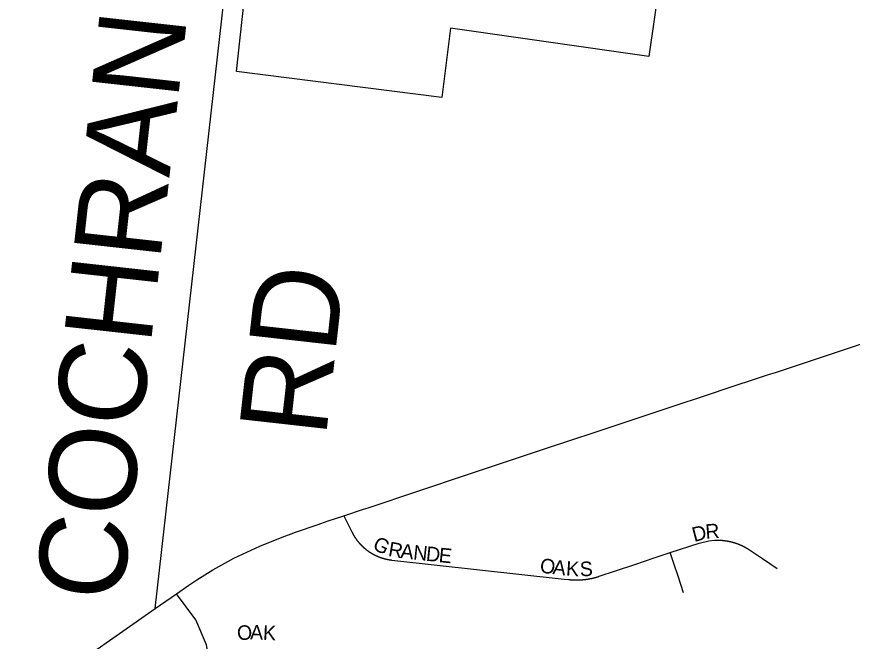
# Model space of a CAD drawing. Extents: x 1310247 to 1664935, y 284496 to 704931.
# Drawn here: x 1485662 to 1488532, y 494884 to 497031 of the extents above; entities that cross this region are included whole.
import ezdxf

# ---------------------------------------------------------------- set-up
doc = ezdxf.new("R2010")
doc.units = 0
for name, color, linetype in [('GM_P_State_Location', 7, 'Continuous'), ('GM_P_State_Shield', 7, 'Continuous'), ('GM_X_County_Subdivision_Text', 7, 'Continuous'), ('GM_X_Major_Lake_Text', 7, 'Continuous'), ('GM_X_State_Location', 7, 'Continuous'), ('GM_X_Township_Subdivision', 7, 'Continuous')]:
    doc.layers.add(name, color=color, linetype=linetype)

msp = doc.modelspace()

# ---------------------------------------------------------------- linework, layer by layer
at = {"layer": 'GM_P_State_Shield'}
msp.add_lwpolyline([(1485780.9, 494746.2), (1486137.3, 494996), (1486210.2, 495047.1), (1486252.5, 495076.5), (1486279.9, 495094.6), (1486335.7, 495129.5), (1486407.9, 495169), (1486422.6, 495176.4), (1486437.4, 495183.5), (1486452.3, 495190.5), (1486467.3, 495197.4), (1486482.3, 495204.2), (1486497.3, 495210.8), (1486573.4, 495241.9), (1486604.2, 495253.3), (1486619.7, 495258.9), (1486697.3, 495285.6), (1486728.4, 495296.2), (1486785.6, 495315.1), (1486852.9, 495337.4), (1486868.5, 495342.5), (1487210.5, 495457.2), (1487272.7, 495477.9), (1487412.6, 495524.6), (1487443.8, 495534.9), (1487599.5, 495586.2), (1487615, 495591.3), (1487848.3, 495669.3), (1487879.4, 495679.6), (1488066.2, 495741.5), (1488081.8, 495746.7), (1488237.5, 495798.1), (1488253, 495803.2), (1488268.6, 495808.3), (1488471, 495875.3), (1488615.1, 495923.2)], dxfattribs=at)
at = {"layer": 'GM_X_County_Subdivision_Text'}
msp.add_lwpolyline([(1486137.3, 494996), (1486440.6, 497684.1), (1486472.8, 497763.5), (1486547.3, 497849.8), (1486598, 498016.4)], dxfattribs=at)
at = {"layer": 'GM_X_Major_Lake_Text'}
msp.add_lwpolyline([(1488326.3, 500683.4), (1488352.7, 500590.1), (1488312, 500215.3), (1488180.2, 499300.7), (1488027.3, 498239.7), (1487833.3, 496893.6), (1487152.3, 496991.7), (1487122.3, 496753.6), (1486416.9, 496842.8), (1486487.8, 497495.9), (1486516.8, 497503.6), (1486519.4, 497549.5), (1486518.6, 497606.5), (1486545.2, 497729.6), (1486605.2, 497800.7), (1486674.2, 497919.1), (1486691.9, 497976.4), (1486399.3, 498072.6), (1486264.1, 497447), (1484453.9, 496968.8)], dxfattribs=at)
at = {"layer": 'GM_X_State_Location'}
for points in [[(1486785.6, 495315.1), (1486812.5, 495260.4), (1486812.7, 495259.9), (1486813, 495259.4), (1486813.2, 495258.9), (1486813.5, 495258.4), (1486813.7, 495257.9), (1486814, 495257.5), (1486814.2, 495257), (1486814.5, 495256.5), (1486814.7, 495256), (1486815, 495255.5), (1486815.2, 495255), (1486815.5, 495254.5), (1486815.8, 495254.1), (1486816, 495253.6), (1486816.3, 495253.1), (1486816.5, 495252.6), (1486816.8, 495252.1), (1486817.1, 495251.6), (1486817.3, 495251.2), (1486817.6, 495250.7), (1486817.9, 495250.2), (1486818.2, 495249.7), (1486818.4, 495249.3), (1486818.7, 495248.8), (1486819, 495248.3), (1486819.3, 495247.8), (1486819.6, 495247.4), (1486819.8, 495246.9), (1486820.1, 495246.4), (1486820.4, 495246), (1486820.7, 495245.5), (1486821, 495245), (1486821.3, 495244.6), (1486821.6, 495244.1), (1486821.9, 495243.6), (1486822.1, 495243.2), (1486822.4, 495242.7), (1486822.7, 495242.2), (1486823, 495241.8), (1486823.3, 495241.3), (1486823.6, 495240.9), (1486823.9, 495240.4), (1486824.2, 495239.9), (1486824.6, 495239.5), (1486824.9, 495239), (1486825.2, 495238.6), (1486825.5, 495238.1), (1486825.8, 495237.7), (1486826.1, 495237.2), (1486826.4, 495236.8), (1486826.7, 495236.3), (1486827, 495235.9), (1486827.4, 495235.4), (1486827.7, 495235), (1486828, 495234.5), (1486828.3, 495234.1), (1486828.7, 495233.6), (1486829, 495233.2), (1486829.3, 495232.8), (1486829.6, 495232.3), (1486830, 495231.9), (1486830.3, 495231.4), (1486830.6, 495231), (1486831, 495230.6), (1486831.3, 495230.1), (1486831.6, 495229.7), (1486832, 495229.3), (1486832.3, 495228.8), (1486832.6, 495228.4), (1486833, 495228), (1486833.3, 495227.6), (1486833.7, 495227.1), (1486834, 495226.7), (1486834.4, 495226.3), (1486834.7, 495225.8), (1486835.1, 495225.4), (1486835.4, 495225), (1486835.8, 495224.6), (1486836.1, 495224.2), (1486836.5, 495223.7), (1486836.8, 495223.3), (1486837.2, 495222.9), (1486837.5, 495222.5), (1486837.9, 495222.1), (1486838.3, 495221.7), (1486838.6, 495221.2), (1486839, 495220.8), (1486839.3, 495220.4), (1486839.7, 495220), (1486840.1, 495219.6), (1486840.4, 495219.2), (1486840.8, 495218.8), (1486841.2, 495218.4), (1486841.6, 495218), (1486841.9, 495217.6), (1486842.3, 495217.2), (1486842.7, 495216.8), (1486843.1, 495216.4), (1486843.4, 495216), (1486843.8, 495215.6), (1486844.2, 495215.2), (1486844.6, 495214.8), (1486845, 495214.4), (1486845.4, 495214), (1486845.7, 495213.6), (1486846.1, 495213.3), (1486846.5, 495212.9), (1486846.9, 495212.5), (1486847.3, 495212.1), (1486847.7, 495211.7), (1486848.1, 495211.3), (1486848.5, 495210.9), (1486848.9, 495210.6), (1486849.3, 495210.2), (1486849.7, 495209.8), (1486850.1, 495209.4), (1486850.5, 495209.1), (1486850.9, 495208.7), (1486851.3, 495208.3), (1486851.7, 495207.9), (1486852.1, 495207.6), (1486852.5, 495207.2), (1486852.9, 495206.8), (1486853.3, 495206.5), (1486853.7, 495206.1), (1486854.1, 495205.7), (1486854.5, 495205.4), (1486854.9, 495205), (1486855.3, 495204.7), (1486855.8, 495204.3), (1486856.2, 495203.9), (1486856.6, 495203.6), (1486857, 495203.2), (1486857.4, 495202.9), (1486857.9, 495202.5), (1486858.3, 495202.2), (1486858.7, 495201.8), (1486859.1, 495201.5), (1486859.5, 495201.1), (1486860, 495200.8), (1486860.4, 495200.4), (1486860.8, 495200.1), (1486861.3, 495199.8), (1486861.7, 495199.4), (1486862.1, 495199.1), (1486862.5, 495198.7), (1486863, 495198.4), (1486863.4, 495198.1), (1486863.8, 495197.7), (1486864.3, 495197.4), (1486864.7, 495197.1), (1486865.2, 495196.7), (1486865.6, 495196.4), (1486866, 495196.1), (1486866.5, 495195.8), (1486866.9, 495195.4), (1486867.4, 495195.1), (1486867.8, 495194.8), (1486868.3, 495194.5), (1486868.7, 495194.2), (1486869.1, 495193.8), (1486869.6, 495193.5), (1486870, 495193.2), (1486870.5, 495192.9), (1486870.9, 495192.6), (1486871.4, 495192.3), (1486871.8, 495192), (1486872.3, 495191.7), (1486872.8, 495191.4), (1486873.2, 495191.1), (1486873.7, 495190.8), (1486874.1, 495190.5), (1486874.6, 495190.2), (1486875, 495189.9), (1486875.5, 495189.6), (1486876, 495189.3), (1486876.4, 495189), (1486876.9, 495188.7), (1486877.4, 495188.4), (1486877.8, 495188.1), (1486878.3, 495187.8), (1486878.8, 495187.5), (1486879.2, 495187.2), (1486879.7, 495187), (1486880.2, 495186.7), (1486880.6, 495186.4), (1486881.1, 495186.1), (1486881.6, 495185.8), (1486882, 495185.6), (1486882.5, 495185.3), (1486883, 495185), (1486883.5, 495184.7), (1486883.9, 495184.5), (1486884.4, 495184.2), (1486884.9, 495183.9), (1486885.4, 495183.7), (1486885.9, 495183.4), (1486886.3, 495183.1), (1486886.8, 495182.9), (1486887.3, 495182.6), (1486887.8, 495182.4), (1486888.3, 495182.1), (1486888.8, 495181.9), (1486889.2, 495181.6), (1486889.7, 495181.3), (1486890.2, 495181.1), (1486890.7, 495180.8), (1486891.2, 495180.6), (1486891.7, 495180.4), (1486892.2, 495180.1), (1486892.7, 495179.9), (1486893.1, 495179.6), (1486893.6, 495179.4), (1486894.1, 495179.2), (1486894.6, 495178.9), (1486895.1, 495178.7), (1486895.6, 495178.4), (1486896.1, 495178.2), (1486896.6, 495178), (1486897.1, 495177.8), (1486897.6, 495177.5), (1486898.1, 495177.3), (1486898.6, 495177.1), (1486899.1, 495176.9), (1486899.6, 495176.6), (1486900.1, 495176.4), (1486900.6, 495176.2), (1486901.1, 495176), (1486901.6, 495175.8), (1486902.1, 495175.6), (1486902.6, 495175.3), (1486903.1, 495175.1), (1486903.6, 495174.9), (1486904.1, 495174.7), (1486904.6, 495174.5), (1486905.1, 495174.3), (1486905.7, 495174.1), (1486906.2, 495173.9), (1486906.7, 495173.7), (1486907.2, 495173.5), (1486907.7, 495173.3), (1486908.2, 495173.1), (1486908.7, 495172.9), (1486909.2, 495172.7), (1486909.7, 495172.5), (1486910.3, 495172.4), (1486910.8, 495172.2), (1486911.3, 495172), (1486911.8, 495171.8), (1486912.3, 495171.6), (1486912.8, 495171.4), (1486913.4, 495171.3), (1486913.9, 495171.1), (1486914.4, 495170.9), (1486914.9, 495170.7), (1486915.4, 495170.6), (1486915.9, 495170.4), (1486916.5, 495170.2), (1486917, 495170.1), (1486917.5, 495169.9), (1486918, 495169.7), (1486918.6, 495169.6), (1486919.1, 495169.4), (1486919.6, 495169.3), (1486920.1, 495169.1), (1486920.6, 495169), (1486921.2, 495168.8), (1486921.7, 495168.6), (1486922.2, 495168.5), (1486922.8, 495168.4), (1486923.3, 495168.2), (1486923.8, 495168.1), (1486924.3, 495167.9), (1486924.9, 495167.8), (1486925.4, 495167.6), (1486925.9, 495167.5), (1486926.4, 495167.4), (1486927, 495167.2), (1486927.5, 495167.1), (1486928, 495167), (1486928.6, 495166.8), (1486929.1, 495166.7), (1486929.6, 495166.6), (1486930.2, 495166.5), (1486930.7, 495166.3), (1486931.2, 495166.2), (1486931.8, 495166.1), (1486932.3, 495166), (1486932.8, 495165.9), (1486933.4, 495165.7), (1486933.9, 495165.6), (1486934.4, 495165.5), (1486935, 495165.4), (1486935.5, 495165.3), (1486936, 495165.2), (1486936.6, 495165.1), (1486937.1, 495165), (1486937.7, 495164.9), (1486938.2, 495164.8), (1486938.7, 495164.7), (1486939.3, 495164.6), (1486939.8, 495164.5), (1486940.3, 495164.4), (1486940.9, 495164.3), (1486941.4, 495164.2), (1486942, 495164.1), (1486942.5, 495164), (1486943, 495164), (1486943.6, 495163.9), (1486944.1, 495163.8), (1486944.7, 495163.7), (1486945.2, 495163.6), (1486945.7, 495163.6), (1486946.3, 495163.5), (1486946.8, 495163.4), (1486947.4, 495163.3), (1486947.9, 495163.3), (1486948.5, 495163.2), (1486949, 495163.1), (1486949.5, 495163.1), (1486950.5, 495163), (1487542.8, 495097.7), (1487557.7, 495096), (1487558.2, 495096), (1487558.7, 495095.9), (1487559.2, 495095.9), (1487559.8, 495095.8), (1487560.3, 495095.8), (1487560.8, 495095.7), (1487561.3, 495095.7), (1487561.9, 495095.6), (1487562.4, 495095.6), (1487562.9, 495095.5), (1487563.5, 495095.5), (1487564, 495095.4), (1487564.5, 495095.4), (1487565, 495095.3), (1487565.6, 495095.3), (1487566.1, 495095.3), (1487566.6, 495095.2), (1487567.2, 495095.2), (1487567.7, 495095.1), (1487568.2, 495095.1), (1487568.8, 495095.1), (1487569.3, 495095), (1487569.8, 495095), (1487570.3, 495095), (1487570.9, 495094.9), (1487571.4, 495094.9), (1487571.9, 495094.9), (1487572.5, 495094.9), (1487573, 495094.8), (1487573.5, 495094.8), (1487574.1, 495094.8), (1487574.6, 495094.8), (1487575.1, 495094.7), (1487575.6, 495094.7), (1487576.2, 495094.7), (1487576.7, 495094.7), (1487577.2, 495094.7), (1487577.8, 495094.6), (1487578.3, 495094.6), (1487578.8, 495094.6), (1487579.4, 495094.6), (1487579.9, 495094.6), (1487580.4, 495094.6), (1487581, 495094.6), (1487581.5, 495094.6), (1487582, 495094.6), (1487582.6, 495094.6), (1487583.1, 495094.6), (1487583.6, 495094.6), (1487584.1, 495094.5), (1487584.7, 495094.5), (1487585.2, 495094.5), (1487585.7, 495094.6), (1487586.3, 495094.6), (1487586.8, 495094.6), (1487587.3, 495094.6), (1487587.9, 495094.6), (1487588.4, 495094.6), (1487588.9, 495094.6), (1487589.5, 495094.6), (1487590, 495094.6), (1487590.5, 495094.6), (1487591, 495094.6), (1487591.6, 495094.6), (1487592.1, 495094.7), (1487592.6, 495094.7), (1487593.2, 495094.7), (1487593.7, 495094.7), (1487594.2, 495094.7), (1487594.8, 495094.7), (1487595.3, 495094.8), (1487595.8, 495094.8), (1487596.4, 495094.8), (1487596.9, 495094.8), (1487597.4, 495094.9), (1487597.9, 495094.9), (1487598.5, 495094.9), (1487599, 495095), (1487599.5, 495095), (1487600.1, 495095), (1487600.6, 495095.1), (1487601.1, 495095.1), (1487601.7, 495095.1), (1487602.2, 495095.2), (1487602.7, 495095.2), (1487603.2, 495095.2), (1487603.8, 495095.3), (1487604.3, 495095.3), (1487604.8, 495095.4), (1487605.4, 495095.4), (1487605.9, 495095.5), (1487606.4, 495095.5), (1487606.9, 495095.5), (1487607.5, 495095.6), (1487608, 495095.6), (1487608.5, 495095.7), (1487609.1, 495095.7), (1487609.6, 495095.8), (1487610.1, 495095.8), (1487610.6, 495095.9), (1487611.2, 495096), (1487611.7, 495096), (1487612.2, 495096.1), (1487612.8, 495096.1), (1487613.3, 495096.2), (1487613.8, 495096.3), (1487614.3, 495096.3), (1487614.9, 495096.4), (1487615.4, 495096.4), (1487615.9, 495096.5), (1487616.4, 495096.6), (1487617, 495096.7), (1487617.5, 495096.7), (1487618, 495096.8), (1487618.6, 495096.9), (1487619.1, 495096.9), (1487619.6, 495097), (1487620.1, 495097.1), (1487620.7, 495097.2), (1487621.2, 495097.2), (1487621.7, 495097.3), (1487622.2, 495097.4), (1487622.8, 495097.5), (1487623.3, 495097.6), (1487623.8, 495097.6), (1487624.3, 495097.7), (1487624.9, 495097.8), (1487625.4, 495097.9), (1487625.9, 495098), (1487626.4, 495098.1), (1487626.9, 495098.2), (1487627.5, 495098.3), (1487628, 495098.4), (1487628.5, 495098.4), (1487629, 495098.5), (1487629.6, 495098.6), (1487630.1, 495098.7), (1487630.6, 495098.8), (1487631.1, 495098.9), (1487631.7, 495099), (1487632.2, 495099.1), (1487632.7, 495099.2), (1487633.2, 495099.3), (1487633.7, 495099.4), (1487634.3, 495099.5), (1487634.8, 495099.7), (1487635.3, 495099.8), (1487635.8, 495099.9), (1487636.3, 495100), (1487636.9, 495100.1), (1487637.4, 495100.2), (1487637.9, 495100.3), (1487638.4, 495100.4), (1487638.9, 495100.5), (1487639.4, 495100.7), (1487640, 495100.8), (1487640.5, 495100.9), (1487641, 495101), (1487641.5, 495101.1), (1487642, 495101.3), (1487642.5, 495101.4), (1487643.1, 495101.5), (1487643.6, 495101.6), (1487644.1, 495101.8), (1487644.6, 495101.9), (1487645.1, 495102), (1487645.6, 495102.1), (1487646.2, 495102.3), (1487646.7, 495102.4), (1487647.2, 495102.5), (1487647.7, 495102.7), (1487648.2, 495102.8), (1487648.7, 495103), (1487649.2, 495103.1), (1487649.7, 495103.2), (1487650.3, 495103.4), (1487650.8, 495103.5), (1487651.5, 495103.7), (1487652, 495103.9), (1487652.6, 495104), (1487653.1, 495104.2), (1487653.6, 495104.3), (1487654.1, 495104.5), (1487654.6, 495104.6), (1487655.1, 495104.8), (1487655.6, 495104.9), (1487656.1, 495105.1), (1487656.6, 495105.2), (1487657.1, 495105.4), (1487657.6, 495105.5), (1487658.2, 495105.7), (1487658.7, 495105.8), (1487659.2, 495106), (1487659.7, 495106.2), (1487660.2, 495106.3), (1487660.7, 495106.5), (1487661.2, 495106.6), (1487661.7, 495106.8), (1487662.2, 495107), (1487663, 495107.2), (1487719.1, 495125.9), (1487785.3, 495148), (1487851.6, 495170.1), (1487907, 495188.5), (1488006.2, 495221.4), (1488039.8, 495229.4), (1488059.4, 495231.3), (1488059.7, 495231.3), (1488060.2, 495231.3), (1488060.8, 495231.3), (1488061.3, 495231.4), (1488061.8, 495231.4), (1488062.4, 495231.4), (1488062.9, 495231.4), (1488063.5, 495231.4), (1488064, 495231.4), (1488064.5, 495231.5), (1488065.1, 495231.5), (1488065.6, 495231.5), (1488066.2, 495231.5), (1488066.7, 495231.5), (1488067.2, 495231.5), (1488067.8, 495231.5), (1488068.3, 495231.5), (1488068.9, 495231.5), (1488069.4, 495231.5), (1488069.9, 495231.5), (1488070.5, 495231.5), (1488071, 495231.5), (1488071.6, 495231.5), (1488072.1, 495231.5), (1488072.6, 495231.5), (1488073.2, 495231.4), (1488073.7, 495231.4), (1488074.3, 495231.4), (1488074.8, 495231.4), (1488075.3, 495231.4), (1488075.9, 495231.4), (1488076.4, 495231.3), (1488077, 495231.3), (1488077.5, 495231.3), (1488078, 495231.3), (1488078.6, 495231.3), (1488079.1, 495231.2), (1488079.7, 495231.2), (1488080.2, 495231.2), (1488080.7, 495231.1), (1488081.3, 495231.1), (1488081.8, 495231.1), (1488082.3, 495231), (1488082.9, 495231), (1488083.4, 495230.9), (1488084, 495230.9), (1488084.5, 495230.9), (1488085, 495230.8), (1488085.6, 495230.8), (1488086.1, 495230.7), (1488086.7, 495230.7), (1488087.2, 495230.6), (1488087.7, 495230.6), (1488088.3, 495230.5), (1488088.8, 495230.5), (1488089.3, 495230.4), (1488089.9, 495230.4), (1488090.4, 495230.3), (1488090.9, 495230.2), (1488091.5, 495230.2), (1488092, 495230.1), (1488092.6, 495230.1), (1488093.1, 495230), (1488093.6, 495229.9), (1488094.2, 495229.9), (1488094.7, 495229.8), (1488095.2, 495229.7), (1488095.8, 495229.6), (1488096.3, 495229.6), (1488096.8, 495229.5), (1488097.4, 495229.4), (1488097.9, 495229.3), (1488098.4, 495229.3), (1488099, 495229.2), (1488099.5, 495229.1), (1488100, 495229), (1488100.6, 495228.9), (1488101.1, 495228.8), (1488101.6, 495228.7), (1488102.2, 495228.6), (1488102.7, 495228.6), (1488103.2, 495228.5), (1488103.8, 495228.4), (1488104.3, 495228.3), (1488104.8, 495228.2), (1488105.4, 495228.1), (1488105.9, 495228), (1488106.4, 495227.9), (1488107, 495227.8), (1488107.5, 495227.7), (1488108, 495227.6), (1488108.5, 495227.4), (1488109.1, 495227.3), (1488109.6, 495227.2), (1488110.1, 495227.1), (1488110.7, 495227), (1488111.2, 495226.9), (1488111.7, 495226.8), (1488112.2, 495226.7), (1488112.8, 495226.5), (1488113.3, 495226.4), (1488113.8, 495226.3), (1488114.3, 495226.2), (1488114.9, 495226), (1488115.4, 495225.9), (1488115.9, 495225.8), (1488116.4, 495225.7), (1488117, 495225.5), (1488117.5, 495225.4), (1488118, 495225.3), (1488118.5, 495225.1), (1488119.1, 495225), (1488119.6, 495224.9), (1488120.1, 495224.7), (1488120.6, 495224.6), (1488121.1, 495224.4), (1488121.7, 495224.3), (1488122.2, 495224.1), (1488122.7, 495224), (1488123.2, 495223.8), (1488123.8, 495223.7), (1488124.3, 495223.5), (1488124.8, 495223.4), (1488125.3, 495223.2), (1488125.8, 495223.1), (1488126.3, 495222.9), (1488126.9, 495222.8), (1488127.4, 495222.6), (1488127.9, 495222.5), (1488128.4, 495222.3), (1488128.9, 495222.1), (1488129.4, 495222), (1488130, 495221.8), (1488130.5, 495221.6), (1488131, 495221.5), (1488131.5, 495221.3), (1488132, 495221.1), (1488132.5, 495220.9), (1488133, 495220.8), (1488133.5, 495220.6), (1488134, 495220.4), (1488134.6, 495220.2), (1488135.1, 495220.1), (1488135.6, 495219.9), (1488136.1, 495219.7), (1488136.6, 495219.5), (1488137.1, 495219.3), (1488137.6, 495219.1), (1488138.1, 495219), (1488138.6, 495218.8), (1488139.1, 495218.6), (1488139.6, 495218.4), (1488140.1, 495218.2), (1488140.6, 495218), (1488141.1, 495217.8), (1488141.6, 495217.6), (1488142.2, 495217.4), (1488142.7, 495217.2), (1488143.2, 495217), (1488143.7, 495216.8), (1488144.2, 495216.6), (1488144.7, 495216.4), (1488145.2, 495216.2), (1488145.7, 495216), (1488146.2, 495215.8), (1488146.6, 495215.5), (1488147.1, 495215.3), (1488147.6, 495215.1), (1488148.1, 495214.9), (1488148.6, 495214.7), (1488149.1, 495214.5), (1488149.6, 495214.2), (1488150.1, 495214), (1488150.6, 495213.8), (1488151.1, 495213.6), (1488151.6, 495213.4), (1488152.1, 495213.1), (1488152.6, 495212.9), (1488153.1, 495212.7), (1488153.6, 495212.4), (1488154, 495212.2), (1488154.5, 495212), (1488155, 495211.7), (1488155.5, 495211.5), (1488156, 495211.3), (1488156.5, 495211), (1488157, 495210.8), (1488157.4, 495210.5), (1488157.9, 495210.3), (1488158.4, 495210.1), (1488158.9, 495209.8), (1488159.4, 495209.6), (1488159.9, 495209.3), (1488160.3, 495209.1), (1488160.8, 495208.8), (1488161.3, 495208.6), (1488161.8, 495208.3), (1488162.3, 495208.1), (1488162.7, 495207.8), (1488163.2, 495207.6), (1488163.7, 495207.3), (1488164.2, 495207), (1488164.6, 495206.8), (1488165.1, 495206.5), (1488165.6, 495206.2), (1488166, 495206), (1488166.5, 495205.7), (1488167, 495205.5), (1488167.5, 495205.2), (1488167.9, 495204.9), (1488168.4, 495204.6), (1488168.9, 495204.4), (1488169.3, 495204.1), (1488169.8, 495203.8), (1488170.3, 495203.5), (1488170.7, 495203.3), (1488171.2, 495203), (1488171.7, 495202.7), (1488172.1, 495202.4), (1488172.6, 495202.2), (1488173, 495201.9), (1488173.5, 495201.6), (1488174, 495201.3), (1488174.4, 495201), (1488174.9, 495200.7), (1488175.3, 495200.4), (1488175.8, 495200.1), (1488176.3, 495199.8), (1488176.7, 495199.6), (1488177.2, 495199.3), (1488177.6, 495199), (1488178.1, 495198.7), (1488178.5, 495198.4), (1488179, 495198.1), (1488179.4, 495197.8), (1488223.9, 495167.9), (1488274.5, 495134.1)], [(1487952.6, 495050.4), (1487933.7, 495107.7), (1487919.4, 495151.2), (1487907, 495188.5)], [(1486306.8, 494816.9), (1486319.5, 494840.7), (1486313.8, 494871.4), (1486276.7, 494957), (1486210.2, 495047.1)]]:
    msp.add_lwpolyline(points, dxfattribs=at)

# ---------------------------------------------------------------- texts
at = {"layer": 'GM_P_State_Location'}
for s, rotation, p in [('D', 14.7836, (1487989.2, 495224.8)), ('R', 4.3764, (1488029.4, 495235.7)), ('G', 332.5163, (1486880.9, 495202.9)), ('R', 350.313, (1486935.9, 495177.2)), ('A', 353.9093, (1486978.4, 495170)), ('N', 354.0337, (1487022.3, 495165.4)), ('D', 354.0682, (1487066, 495160.8)), ('E', 354.0611, (1487109.8, 495156.2)), ('O', 353.4957, (1487457.4, 495119.9)), ('A', 353.4715, (1487501.1, 495114.9)), ('K', 356.4798, (1487547.7, 495109.7)), ('S', 2.3403, (1487597.2, 495106.9)), ('O', 4.4188, (1486420.4, 494886.7)), ('A', 358.6231, (1486463, 494890)), ('K', 357.3984, (1486506.7, 494889))]:
    msp.add_text(s, height=50, rotation=rotation, dxfattribs=at).set_placement(p)
at = {"layer": 'GM_X_Township_Subdivision'}
for s, rotation, p in [('COCHRAN', 83.6601, (1486023.3, 495013.6)), ('RD', 83.6054, (1486723.5, 495581.1))]:
    msp.add_text(s, height=300, rotation=rotation, dxfattribs=at).set_placement(p)

doc.saveas('drawing.dxf')
